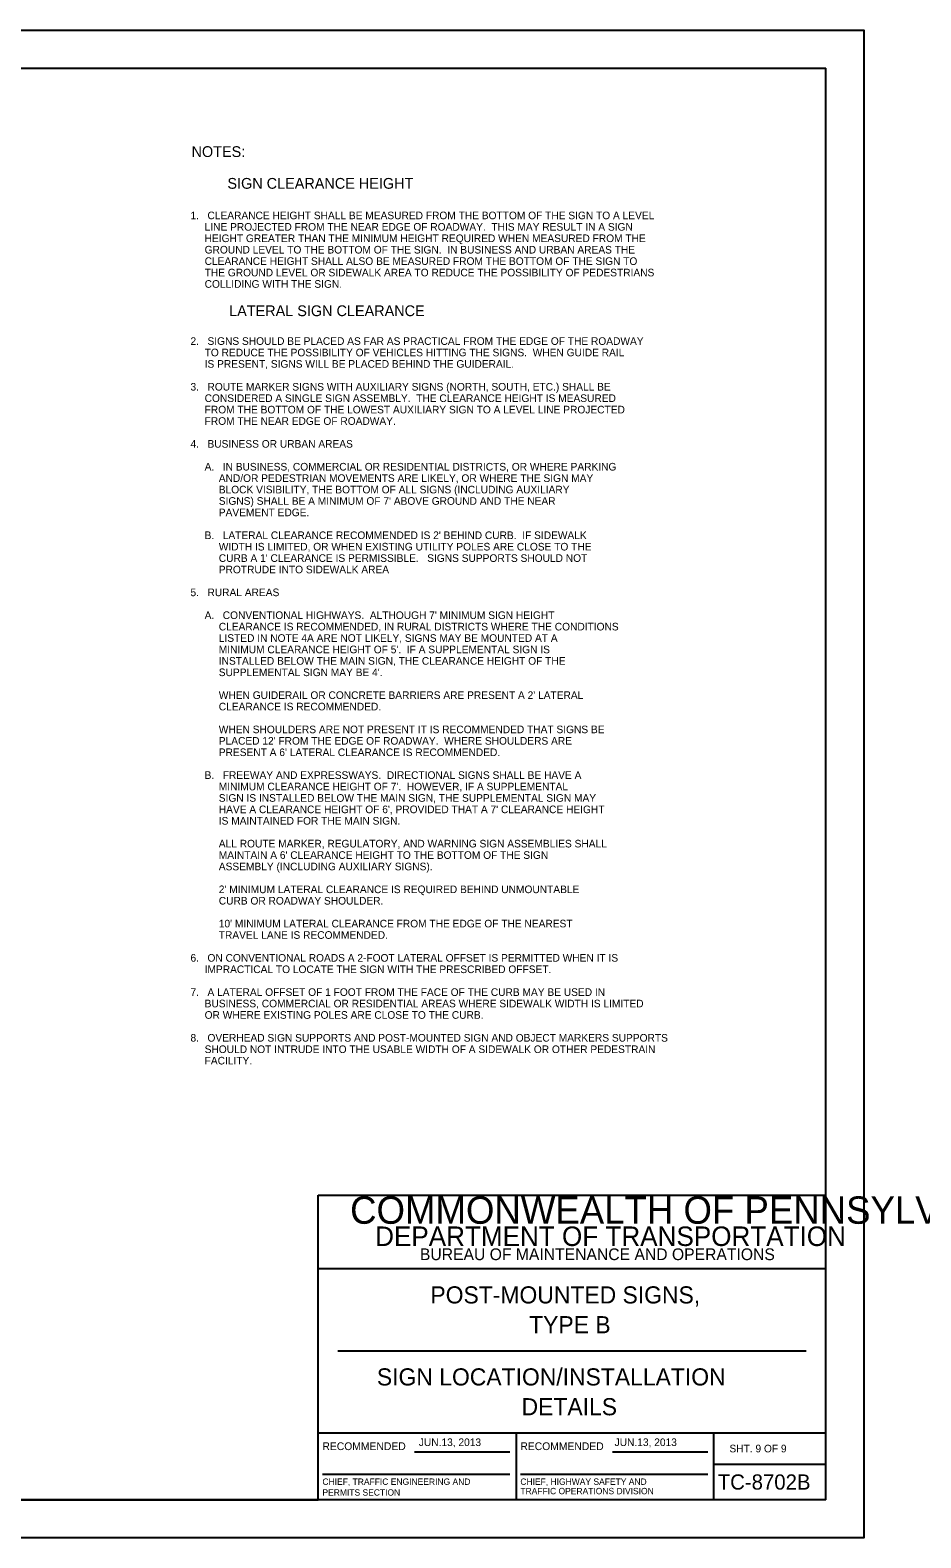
# Model space of a CAD drawing. Extents: x 644358 to 648627, y 294594 to 295782.
# Drawn here: x 647394 to 647745, y 294594 to 295188 of the extents above; entities that cross this region are included whole.
import ezdxf

# ---------------------------------------------------------------- set-up
doc = ezdxf.new("R2010")
doc.units = 0
for name, color, linetype in [('1', 7, 'Continuous'), ('2', 7, 'Continuous'), ('4', 7, 'Continuous'), ('PLT-BNDY', 7, 'Continuous')]:
    doc.layers.add(name, color=color, linetype=linetype)

msp = doc.modelspace()

# ---------------------------------------------------------------- linework, layer by layer
at = {"layer": '1'}
for p, q in [((646921.31, 295172.63), (647707.31, 295172.63)), ((647707.31, 294608.63), (647707.31, 295172.63)), ((647507.31, 294608.63), (647507.31, 294728.63)), ((647507.31, 294728.63), (647707.31, 294728.63)), ((647707.31, 294699.63), (647507.31, 294699.63)), ((647515.06, 294667.31), (647699.56, 294667.31)), ((647507.31, 294635), (647707.31, 294635)), ((647585.31, 294635), (647585.31, 294608.63)), ((647663.19, 294608.63), (647663.19, 294635)), ((647545.24, 294627.57), (647582.87, 294627.57)), ((647623.24, 294627.57), (647660.87, 294627.57)), ((647508.99, 294618.68), (647582.87, 294618.68)), ((647586.99, 294618.68), (647660.87, 294618.68)), ((647663.19, 294622.63), (647707.31, 294622.63)), ((647707.31, 294608.63), (646921.31, 294608.63)), ((646921.31, 294608.63), (647507.31, 294608.63))]:
    msp.add_line(p, q, dxfattribs=at)
at = {"layer": 'PLT-BNDY'}
msp.add_lwpolyline([(646881.31, 295187.63), (647722.31, 295187.63), (647722.31, 294593.63), (646881.31, 294593.63)], close=True, dxfattribs=at)

# ---------------------------------------------------------------- texts
at = {"layer": '1'}
for s, height, p in [('COMMONWEALTH OF PENNSYLVANIA', 10.7828, (647519.9, 294717.36)), ('DEPARTMENT OF TRANSPORTATION', 7.6837, (647529.76, 294708.61)), ('BUREAU OF MAINTENANCE AND OPERATIONS', 4.6253, (647547.41, 294703.04)), ('POST-MOUNTED SIGNS,', 6.75, (647551.54, 294685.97)), ('TYPE B', 6.75, (647590.45, 294674.22)), ('SIGN LOCATION/INSTALLATION', 6.75, (647530.45, 294653.66)), ('DETAILS', 6.75, (647587.47, 294641.91)), ('RECOMMENDED', 3.048, (647508.99, 294628.2)), ('RECOMMENDED', 3.048, (647586.99, 294628.2)), ('SHT. 9 OF 9', 3, (647669.39, 294627.31)), ('TC-8702B', 6, (647664.77, 294612.63)), ('CHIEF, TRAFFIC ENGINEERING AND', 2.5, (647508.99, 294614.51)), ('PERMITS SECTION', 2.5, (647508.99, 294610.26)), ('TRAFFIC OPERATIONS DIVISION', 2.5, (647586.99, 294610.81)), ('CHIEF, HIGHWAY SAFETY AND', 2.5, (647586.99, 294614.51))]:
    msp.add_text(s, height=height, dxfattribs=at).set_placement(p)
at = {"layer": '2'}
for s, height, p in [('NOTES:', 4.25, (647457.41, 295137.65)), ('1.   CLEARANCE HEIGHT SHALL BE MEASURED FROM THE BOTTOM OF THE SIGN TO A LEVEL', 3, (647457, 295113.13)), ('     LINE PROJECTED FROM THE NEAR EDGE OF ROADWAY.  THIS MAY RESULT IN A SIGN', 3, (647457, 295108.63)), ('     HEIGHT GREATER THAN THE MINIMUM HEIGHT REQUIRED WHEN MEASURED FROM THE', 3, (647457, 295104.13)), ('     GROUND LEVEL TO THE BOTTOM OF THE SIGN.  IN BUSINESS AND URBAN AREAS THE', 3, (647457, 295099.63)), ('     THE GROUND LEVEL OR SIDEWALK AREA TO REDUCE THE POSSIBILITY OF PEDESTRIANS', 3, (647457, 295090.63)), ('     CLEARANCE HEIGHT SHALL ALSO BE MEASURED FROM THE BOTTOM OF THE SIGN TO', 3, (647457, 295095.13)), ('     COLLIDING WITH THE SIGN.', 3, (647457, 295086.13)), ('2.   SIGNS SHOULD BE PLACED AS FAR AS PRACTICAL FROM THE EDGE OF THE ROADWAY', 3, (647457, 295063.63)), ('     TO REDUCE THE POSSIBILITY OF VEHICLES HITTING THE SIGNS.  WHEN GUIDE RAIL', 3, (647457, 295059.13)), ('     IS PRESENT, SIGNS WILL BE PLACED BEHIND THE GUIDERAIL.                                            ', 3, (647457, 295054.63)), ('3.   ROUTE MARKER SIGNS WITH AUXILIARY SIGNS (NORTH, SOUTH, ETC.) SHALL BE  ', 3, (647457, 295045.63)), ('     CONSIDERED A SINGLE SIGN ASSEMBLY.  THE CLEARANCE HEIGHT IS MEASURED  ', 3, (647457, 295041.13)), ('     FROM THE BOTTOM OF THE LOWEST AUXILIARY SIGN TO A LEVEL LINE PROJECTED ', 3, (647457, 295036.63)), ('     FROM THE NEAR EDGE OF ROADWAY.                                                 ', 3, (647457, 295032.13)), ('4.   BUSINESS OR URBAN AREAS                                               ', 3, (647457, 295023.13)), ('     A.   IN BUSINESS, COMMERCIAL OR RESIDENTIAL DISTRICTS, OR WHERE PARKING', 3, (647457, 295014.13)), ('          AND/OR PEDESTRIAN MOVEMENTS ARE LIKELY, OR WHERE THE SIGN MAY    ', 3, (647457, 295009.63)), ('          BLOCK VISIBILITY, THE BOTTOM OF ALL SIGNS (INCLUDING AUXILIARY   ', 3, (647457, 295005.13)), ("          SIGNS) SHALL BE A MINIMUM OF 7' ABOVE GROUND AND THE NEAR    ", 3, (647457, 295000.63)), ('          PAVEMENT EDGE.                                                   ', 3, (647457, 294996.13)), ("     B.   LATERAL CLEARANCE RECOMMENDED IS 2' BEHIND CURB.  IF SIDEWALK", 3, (647457, 294987.13)), ('          WIDTH IS LIMITED, OR WHEN EXISTING UTILITY POLES ARE CLOSE TO THE', 3, (647457, 294982.63)), ("          CURB A 1' CLEARANCE IS PERMISSIBLE.   SIGNS SUPPORTS SHOULD NOT ", 3, (647457, 294978.13)), ('          PROTRUDE INTO SIDEWALK AREA                       ', 3, (647457, 294973.63)), ('5.   RURAL AREAS                                                           ', 3, (647457, 294964.63)), ("     A.   CONVENTIONAL HIGHWAYS.  ALTHOUGH 7' MINIMUM SIGN HEIGHT      ", 3, (647457, 294955.63)), ('          CLEARANCE IS RECOMMENDED, IN RURAL DISTRICTS WHERE THE CONDITIONS', 3, (647457, 294951.13)), ('          LISTED IN NOTE 4A ARE NOT LIKELY, SIGNS MAY BE MOUNTED AT A      ', 3, (647457, 294946.63)), ("          MINIMUM CLEARANCE HEIGHT OF 5'.  IF A SUPPLEMENTAL SIGN IS   ", 3, (647457, 294942.13)), ('          INSTALLED BELOW THE MAIN SIGN, THE CLEARANCE HEIGHT OF THE       ', 3, (647457, 294937.63)), ("          SUPPLEMENTAL SIGN MAY BE 4'.                                 ", 3, (647457, 294933.13)), ("          WHEN GUIDERAIL OR CONCRETE BARRIERS ARE PRESENT A 2' LATERAL ", 3, (647457, 294924.13)), ('          CLEARANCE IS RECOMMENDED.                                        ', 3, (647457, 294919.63)), ('          WHEN SHOULDERS ARE NOT PRESENT IT IS RECOMMENDED THAT SIGNS BE   ', 3, (647457, 294910.63)), ("          PLACED 12' FROM THE EDGE OF ROADWAY.  WHERE SHOULDERS ARE    ", 3, (647457, 294906.13)), ("          PRESENT A 6' LATERAL CLEARANCE IS RECOMMENDED.               ", 3, (647457, 294901.63)), ('     B.   FREEWAY AND EXPRESSWAYS.  DIRECTIONAL SIGNS SHALL BE HAVE A', 3, (647457, 294892.63)), ('          SIGN IS INSTALLED BELOW THE MAIN SIGN, THE SUPPLEMENTAL SIGN MAY', 3, (647457, 294883.63)), ("          MINIMUM CLEARANCE HEIGHT OF 7'.  HOWEVER, IF A SUPPLEMENTAL", 3, (647457, 294888.13)), ("          HAVE A CLEARANCE HEIGHT OF 6', PROVIDED THAT A 7' CLEARANCE HEIGHT ", 3, (647457, 294879.13)), ('          IS MAINTAINED FOR THE MAIN SIGN.                ', 3, (647457, 294874.63)), ('          ALL ROUTE MARKER, REGULATORY, AND WARNING SIGN ASSEMBLIES SHALL', 3, (647457, 294865.63)), ("          MAINTAIN A 6' CLEARANCE HEIGHT TO THE BOTTOM OF THE SIGN    ", 3, (647457, 294861.13)), ('          ASSEMBLY (INCLUDING AUXILIARY SIGNS).                           ', 3, (647457, 294856.63)), ("          2' MINIMUM LATERAL CLEARANCE IS REQUIRED BEHIND UNMOUNTABLE", 3, (647457, 294847.63)), ('          CURB OR ROADWAY SHOULDER.                                       ', 3, (647457, 294843.13)), ('          TRAVEL LANE IS RECOMMENDED.', 3, (647457, 294829.63)), ("          10' MINIMUM LATERAL CLEARANCE FROM THE EDGE OF THE NEAREST", 3, (647457, 294834.13)), ('6.   ON CONVENTIONAL ROADS A 2-FOOT LATERAL OFFSET IS PERMITTED WHEN IT IS ', 3, (647457, 294820.63)), ('     IMPRACTICAL TO LOCATE THE SIGN WITH THE PRESCRIBED OFFSET.', 3, (647457, 294816.13)), ('7.   A LATERAL OFFSET OF 1 FOOT FROM THE FACE OF THE CURB MAY BE USED IN ', 3, (647457, 294807.13)), ('     BUSINESS, COMMERCIAL OR RESIDENTIAL AREAS WHERE SIDEWALK WIDTH IS LIMITED ', 3, (647457, 294802.63)), ('     OR WHERE EXISTING POLES ARE CLOSE TO THE CURB.', 3, (647457, 294798.13)), ('8.   OVERHEAD SIGN SUPPORTS AND POST-MOUNTED SIGN AND OBJECT MARKERS SUPPORTS ', 3, (647457, 294789.13)), ('     SHOULD NOT INTRUDE INTO THE USABLE WIDTH OF A SIDEWALK OR OTHER PEDESTRAIN ', 3, (647457, 294784.63)), ('     FACILITY.', 3, (647457, 294780.13)), ('JUN.13, 2013', 3, (647546.98, 294629.79)), ('JUN.13, 2013', 3, (647624.14, 294629.79))]:
    msp.add_text(s, height=height, dxfattribs=at).set_placement(p)
at = {"layer": '4'}
for s, p in [('SIGN CLEARANCE HEIGHT', (647471.55, 295125.14)), ('LATERAL SIGN CLEARANCE', (647472.23, 295074.95))]:
    msp.add_text(s, height=4.25, dxfattribs=at).set_placement(p)

doc.saveas('drawing.dxf')
